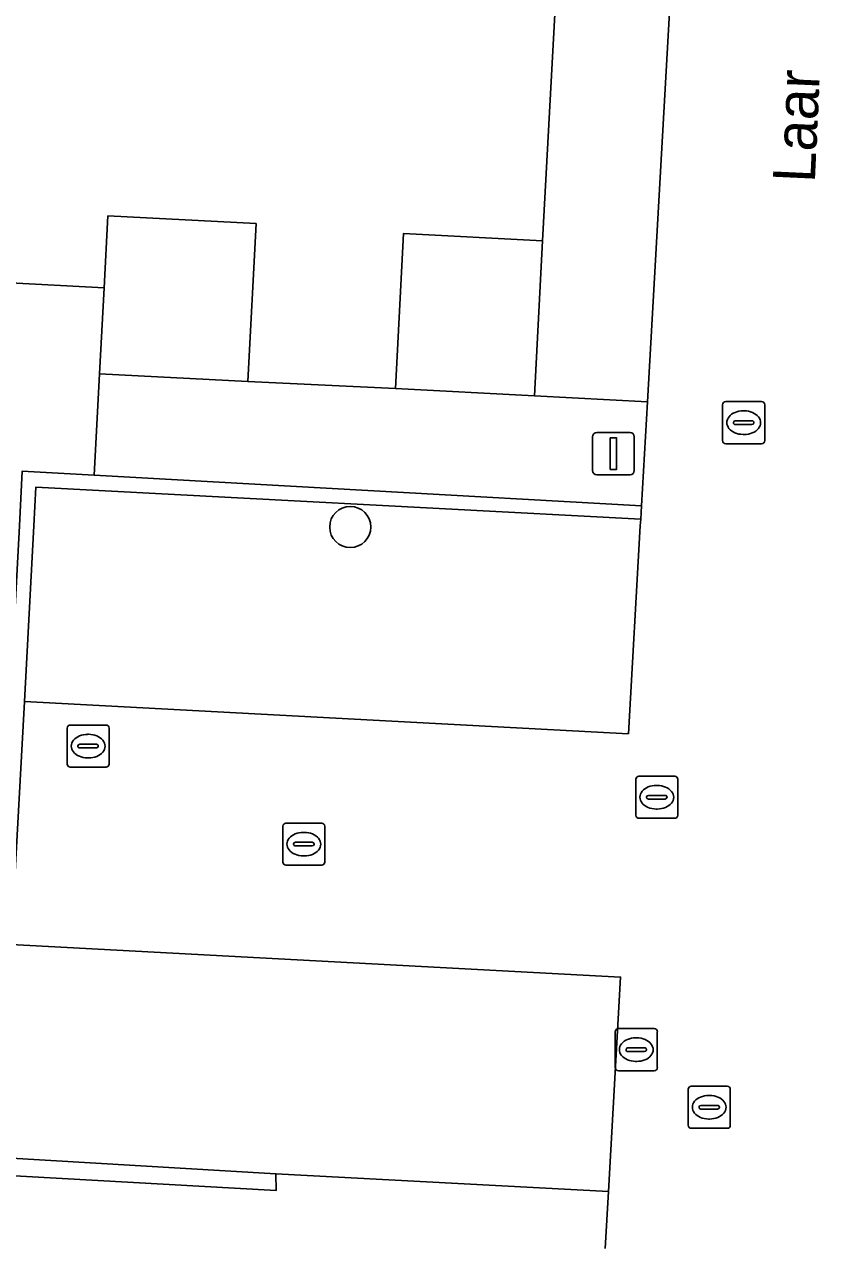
# Model space of a CAD drawing. Extents: x 162989 to 165008, y 383432 to 384338.
# Drawn here: x 164374.28 to 164393.18, y 383732.86 to 383761.91 of the extents above; entities that cross this region are included whole.
import ezdxf

# ---------------------------------------------------------------- set-up
doc = ezdxf.new("R2010")
doc.units = 0
for name, color, linetype in [('IMGEO_Boom', 7, 'Continuous'), ('IMGEO_Erf', 7, 'Continuous'), ('IMGEO_Kolk', 7, 'Continuous'), ('IMGEO_Lichtmast', 7, 'Continuous'), ('IMGEO_Muur', 7, 'Continuous'), ('IMGEO_Openbare_ruimte_label', 7, 'Continuous'), ('IMGEO_Pand', 7, 'Continuous'), ('IMGEO_Parkeervlak_open', 7, 'Continuous'), ('IMGEO_Rijbaan_lokaal_open', 7, 'Continuous'), ('IMGEO_Rioolput', 7, 'Continuous'), ('IMGEO_Voetpad_open', 7, 'Continuous')]:
    doc.layers.add(name, color=color, linetype=linetype)

msp = doc.modelspace()

# ---------------------------------------------------------------- linework, layer by layer
at = {"layer": 'IMGEO_Boom'}
msp.add_circle((164382.025, 383749.973), 0.489, dxfattribs=at)
at = {"layer": 'IMGEO_Erf'}
msp.add_lwpolyline([(164338.954, 383779.15), (164340.574, 383761.047), (164341.041, 383761.02), (164341.057, 383761.347), (164344.41, 383761.187), (164344.227, 383757.356), (164359.698, 383756.531), (164376.176, 383755.653), (164376.265, 383757.362), (164379.789, 383757.178), (164379.593, 383753.429), (164383.099, 383753.264), (164383.291, 383756.943), (164386.595, 383756.77), (164386.971, 383763.761), (164380.014, 383764.125), (164375.487, 383764.362), (164371.004, 383764.596), (164366.286, 383764.843), (164365.169, 383763.615), (164364.21, 383764.811), (164364.384, 383768.117)], dxfattribs=at)
at = {"layer": 'IMGEO_Kolk'}
for p, q in [((164390.872, 383752.025), (164390.872, 383752.877)), ((164390.947, 383752.951), (164391.799, 383752.951)), ((164391.873, 383752.877), (164391.873, 383752.025)), ((164391.174, 383752.494), (164391.572, 383752.494)), ((164391.36, 383752.731), (164391.385, 383752.731)), ((164391.131, 383752.445), (164391.131, 383752.457)), ((164391.569, 383752.408), (164391.171, 383752.408)), ((164391.615, 383752.457), (164391.615, 383752.445)), ((164391.799, 383751.951), (164390.947, 383751.951)), ((164391.383, 383752.171), (164391.358, 383752.171)), ((164380.496, 383742.942), (164381.348, 383742.942)), ((164380.421, 383742.016), (164380.421, 383742.868)), ((164380.909, 383742.722), (164380.934, 383742.722)), ((164381.422, 383742.868), (164381.422, 383742.016)), ((164380.68, 383742.436), (164380.68, 383742.448)), ((164381.118, 383742.399), (164380.72, 383742.399)), ((164380.723, 383742.485), (164381.121, 383742.485)), ((164381.164, 383742.448), (164381.164, 383742.436)), ((164380.932, 383742.162), (164380.907, 383742.162)), ((164381.348, 383741.942), (164380.496, 383741.942)), ((164390.053, 383735.768), (164390.053, 383736.62)), ((164390.128, 383736.694), (164390.98, 383736.694)), ((164391.054, 383736.62), (164391.054, 383735.768)), ((164390.355, 383736.237), (164390.753, 383736.237)), ((164390.541, 383736.474), (164390.566, 383736.474)), ((164390.312, 383736.188), (164390.312, 383736.2)), ((164390.75, 383736.151), (164390.352, 383736.151)), ((164390.796, 383736.2), (164390.796, 383736.188)), ((164390.98, 383735.694), (164390.128, 383735.694)), ((164390.564, 383735.914), (164390.539, 383735.914))]:
    msp.add_line(p, q, dxfattribs=at)
for points in [[(164390.872, 383752.025), (164390.872, 383752.877)], [(164390.947, 383752.951), (164391.799, 383752.951)], [(164391.873, 383752.877), (164391.873, 383752.025)], [(164391.799, 383751.951), (164390.947, 383751.951)], [(164380.496, 383742.942), (164381.348, 383742.942)], [(164380.421, 383742.016), (164380.421, 383742.868)], [(164381.422, 383742.868), (164381.422, 383742.016)], [(164381.348, 383741.942), (164380.496, 383741.942)], [(164390.053, 383735.768), (164390.053, 383736.62)], [(164390.128, 383736.694), (164390.98, 383736.694)], [(164391.054, 383736.62), (164391.054, 383735.768)], [(164390.98, 383735.694), (164390.128, 383735.694)]]:
    msp.add_lwpolyline(points, dxfattribs=at)
for centre, radius, start, end in [((164390.949, 383752.875), 0.0765, 91.552, 178.448), ((164390.949, 383752.875), 0.0765, 91.552, 178.448), ((164391.797, 383752.875), 0.0765, 1.552, 88.448), ((164391.797, 383752.875), 0.0765, 1.552, 88.448), ((164391.171, 383752.454), 0.0403, 85.8775, 175.7526), ((164391.576, 383752.456), 0.0386, 1.7309, 96.639), ((164391.168, 383752.444), 0.0366, 178.938, 274.7102), ((164391.572, 383752.451), 0.043, 264.8664, 352.4533), ((164390.949, 383752.027), 0.0765, 181.552, 268.448), ((164390.949, 383752.027), 0.0765, 181.552, 268.448), ((164391.797, 383752.027), 0.0765, 271.552, 358.448), ((164391.797, 383752.027), 0.0765, 271.552, 358.448), ((164380.498, 383742.866), 0.0765, 91.552, 178.448), ((164380.498, 383742.866), 0.0765, 91.552, 178.448), ((164381.346, 383742.866), 0.0765, 1.552, 88.448), ((164381.346, 383742.866), 0.0765, 1.552, 88.448), ((164380.72, 383742.445), 0.0403, 85.8775, 175.7526), ((164380.717, 383742.435), 0.0366, 178.938, 274.7102), ((164381.121, 383742.442), 0.043, 264.8664, 352.4533), ((164381.125, 383742.447), 0.0386, 1.7309, 96.639), ((164380.498, 383742.018), 0.0765, 181.552, 268.448), ((164380.498, 383742.018), 0.0765, 181.552, 268.448), ((164381.346, 383742.018), 0.0765, 271.552, 358.448), ((164381.346, 383742.018), 0.0765, 271.552, 358.448), ((164390.13, 383736.618), 0.0765, 91.552, 178.448), ((164390.13, 383736.618), 0.0765, 91.552, 178.448), ((164390.978, 383736.618), 0.0765, 1.552, 88.448), ((164390.978, 383736.618), 0.0765, 1.552, 88.448), ((164390.352, 383736.197), 0.0403, 85.8775, 175.7526), ((164390.757, 383736.199), 0.0386, 1.7309, 96.639), ((164390.349, 383736.187), 0.0366, 178.938, 274.7102), ((164390.753, 383736.194), 0.043, 264.8664, 352.4533), ((164390.13, 383735.77), 0.0765, 181.552, 268.448), ((164390.13, 383735.77), 0.0765, 181.552, 268.448), ((164390.978, 383735.77), 0.0765, 271.552, 358.448), ((164390.978, 383735.77), 0.0765, 271.552, 358.448)]:
    msp.add_arc(centre, radius, start, end, dxfattribs=at)
for centre, major_axis, ratio, start_param, end_param in [((164391.359, 383752.451), (-0.387, 0.002), 0.722429, 4.712389, 7.853982), ((164391.384, 383752.451), (-0.39, 0.002), 0.717154, 1.570796, 4.712389), ((164380.908, 383742.442), (-0.387, 0.002), 0.722429, 4.712389, 7.853982), ((164380.933, 383742.442), (-0.39, 0.002), 0.717154, 1.570796, 4.712389), ((164390.54, 383736.194), (-0.387, 0.002), 0.722429, 4.712389, 7.853982), ((164390.565, 383736.194), (-0.39, 0.002), 0.717154, 1.570796, 4.712389)]:
    msp.add_ellipse(centre, major_axis=major_axis, ratio=ratio, start_param=start_param, end_param=end_param, dxfattribs=at)
at = {"layer": 'IMGEO_Lichtmast'}
for p, q in [((164387.884, 383752.214), (164388.674, 383752.214)), ((164388.674, 383752.214), (164387.884, 383752.214)), ((164387.784, 383751.314), (164387.784, 383752.114)), ((164387.784, 383752.114), (164387.784, 383751.314)), ((164388.774, 383752.114), (164388.774, 383751.314)), ((164388.774, 383751.314), (164388.774, 383752.114)), ((164388.674, 383751.214), (164387.884, 383751.214)), ((164387.884, 383751.214), (164388.674, 383751.214))]:
    msp.add_line(p, q, dxfattribs=at)
msp.add_lwpolyline([(164388.204, 383752.089), (164388.354, 383752.089), (164388.354, 383751.339), (164388.204, 383751.339), (164388.204, 383752.089)], dxfattribs=at)
for centre, start, end in [((164387.884, 383752.114), 90, 180), ((164387.884, 383752.114), 90, 180), ((164388.674, 383752.114), 0, 90), ((164388.674, 383752.114), 360, 90), ((164387.884, 383751.314), 180, 270), ((164387.884, 383751.314), 180, 270), ((164388.674, 383751.314), 270, 0), ((164388.674, 383751.314), 270, 0)]:
    msp.add_arc(centre, 0.1, start, end, dxfattribs=at)
at = {"layer": 'IMGEO_Muur'}
msp.add_lwpolyline([(164373.97, 383740.056), (164374.284, 383745.828), (164374.508, 383750), (164374.557, 383750.921), (164388.926, 383750.156), (164388.944, 383750.472), (164375.943, 383751.205), (164374.233, 383751.301), (164374.163, 383750), (164373.331, 383734.608), (164380.268, 383734.219), (164380.258, 383734.614), (164373.696, 383734.999)], close=True, dxfattribs=at)
at = {"layer": 'IMGEO_Pand'}
for points in [[(164376.176, 383755.653), (164376.069, 383753.614), (164379.593, 383753.429), (164379.789, 383757.178), (164376.265, 383757.362)], [(164386.595, 383756.77), (164383.291, 383756.943), (164383.099, 383753.264), (164386.403, 383753.091)]]:
    msp.add_lwpolyline(points, close=True, dxfattribs=at)
at = {"layer": 'IMGEO_Parkeervlak_open'}
for points in [[(164389.086, 383752.947), (164389.891, 383767.111), (164390.137, 383771.43), (164387.39, 383771.574), (164386.971, 383763.761), (164386.595, 383756.77), (164386.403, 383753.091)], [(164388.926, 383750.156), (164374.557, 383750.921), (164374.508, 383750), (164374.284, 383745.828), (164388.636, 383745.064), (164388.917, 383750)], [(164388.158, 383734.193), (164388.449, 383739.285), (164373.97, 383740.056), (164373.696, 383734.999), (164380.258, 383734.614)]]:
    msp.add_lwpolyline(points, close=True, dxfattribs=at)
at = {"layer": 'IMGEO_Rijbaan_lokaal_open'}
msp.add_lwpolyline([(164389.891, 383767.111), (164389.086, 383752.947), (164388.944, 383750.472), (164388.926, 383750.156), (164388.917, 383750), (164388.636, 383745.064), (164374.284, 383745.828), (164373.97, 383740.056), (164388.449, 383739.285), (164388.158, 383734.193), (164388.081, 383732.843)], dxfattribs=at)
at = {"layer": 'IMGEO_Rioolput'}
for p, q in [((164375.371, 383745.27), (164376.223, 383745.27)), ((164375.296, 383744.344), (164375.296, 383745.196)), ((164375.784, 383745.05), (164375.809, 383745.05)), ((164376.297, 383745.196), (164376.297, 383744.344)), ((164375.555, 383744.764), (164375.555, 383744.776)), ((164375.993, 383744.727), (164375.595, 383744.727)), ((164375.598, 383744.813), (164375.996, 383744.813)), ((164376.039, 383744.776), (164376.039, 383744.764)), ((164375.807, 383744.49), (164375.782, 383744.49)), ((164376.223, 383744.27), (164375.371, 383744.27)), ((164388.808, 383743.13), (164388.808, 383743.982)), ((164388.883, 383744.056), (164389.735, 383744.056)), ((164389.296, 383743.836), (164389.321, 383743.836)), ((164389.809, 383743.982), (164389.809, 383743.13)), ((164389.067, 383743.55), (164389.067, 383743.562)), ((164389.505, 383743.513), (164389.107, 383743.513)), ((164389.11, 383743.599), (164389.508, 383743.599)), ((164389.551, 383743.562), (164389.551, 383743.55)), ((164389.319, 383743.276), (164389.294, 383743.276)), ((164389.735, 383743.056), (164388.883, 383743.056)), ((164388.32, 383737.136), (164388.32, 383737.988)), ((164388.395, 383738.062), (164389.247, 383738.062)), ((164389.321, 383737.988), (164389.321, 383737.136)), ((164388.808, 383737.842), (164388.833, 383737.842)), ((164388.579, 383737.556), (164388.579, 383737.568)), ((164389.017, 383737.519), (164388.619, 383737.519)), ((164388.622, 383737.605), (164389.02, 383737.605)), ((164389.063, 383737.568), (164389.063, 383737.556)), ((164388.831, 383737.282), (164388.806, 383737.282)), ((164389.247, 383737.062), (164388.395, 383737.062))]:
    msp.add_line(p, q, dxfattribs=at)
for points in [[(164375.371, 383745.27), (164376.223, 383745.27)], [(164375.296, 383744.344), (164375.296, 383745.196)], [(164376.297, 383745.196), (164376.297, 383744.344)], [(164376.223, 383744.27), (164375.371, 383744.27)], [(164388.808, 383743.13), (164388.808, 383743.982)], [(164388.883, 383744.056), (164389.735, 383744.056)], [(164389.809, 383743.982), (164389.809, 383743.13)], [(164389.735, 383743.056), (164388.883, 383743.056)], [(164388.32, 383737.136), (164388.32, 383737.988)], [(164388.395, 383738.062), (164389.247, 383738.062)], [(164389.321, 383737.988), (164389.321, 383737.136)], [(164389.247, 383737.062), (164388.395, 383737.062)]]:
    msp.add_lwpolyline(points, dxfattribs=at)
for centre, radius, start, end in [((164375.373, 383745.194), 0.0765, 91.552, 178.448), ((164375.373, 383745.194), 0.0765, 91.552, 178.448), ((164376.221, 383745.194), 0.0765, 1.552, 88.448), ((164376.221, 383745.194), 0.0765, 1.552, 88.448), ((164375.595, 383744.773), 0.0403, 85.8775, 175.7526), ((164375.592, 383744.763), 0.0366, 178.938, 274.7102), ((164375.996, 383744.77), 0.043, 264.8664, 352.4533), ((164376, 383744.775), 0.0386, 1.7309, 96.639), ((164375.373, 383744.346), 0.0765, 181.552, 268.448), ((164375.373, 383744.346), 0.0765, 181.552, 268.448), ((164376.221, 383744.346), 0.0765, 271.552, 358.448), ((164376.221, 383744.346), 0.0765, 271.552, 358.448), ((164388.885, 383743.98), 0.0765, 91.552, 178.448), ((164388.885, 383743.98), 0.0765, 91.552, 178.448), ((164389.733, 383743.98), 0.0765, 1.552, 88.448), ((164389.733, 383743.98), 0.0765, 1.552, 88.448), ((164389.107, 383743.559), 0.0403, 85.8775, 175.7526), ((164389.104, 383743.549), 0.0366, 178.938, 274.7102), ((164389.508, 383743.556), 0.043, 264.8664, 352.4533), ((164389.512, 383743.561), 0.0386, 1.7309, 96.639), ((164388.885, 383743.132), 0.0765, 181.552, 268.448), ((164388.885, 383743.132), 0.0765, 181.552, 268.448), ((164389.733, 383743.132), 0.0765, 271.552, 358.448), ((164389.733, 383743.132), 0.0765, 271.552, 358.448), ((164388.397, 383737.986), 0.0765, 91.552, 178.448), ((164388.397, 383737.986), 0.0765, 91.552, 178.448), ((164389.245, 383737.986), 0.0765, 1.552, 88.448), ((164389.245, 383737.986), 0.0765, 1.552, 88.448), ((164388.619, 383737.565), 0.0403, 85.8775, 175.7526), ((164388.616, 383737.555), 0.0366, 178.938, 274.7102), ((164389.02, 383737.562), 0.043, 264.8664, 352.4533), ((164389.024, 383737.567), 0.0386, 1.7309, 96.639), ((164388.397, 383737.138), 0.0765, 181.552, 268.448), ((164388.397, 383737.138), 0.0765, 181.552, 268.448), ((164389.245, 383737.138), 0.0765, 271.552, 358.448), ((164389.245, 383737.138), 0.0765, 271.552, 358.448)]:
    msp.add_arc(centre, radius, start, end, dxfattribs=at)
for centre, major_axis, ratio, start_param, end_param in [((164375.783, 383744.77), (-0.387, 0.002), 0.722429, 4.712389, 7.853982), ((164375.808, 383744.77), (-0.39, 0.002), 0.717154, 1.570796, 4.712389), ((164389.295, 383743.556), (-0.387, 0.002), 0.722429, 4.712389, 7.853982), ((164389.32, 383743.556), (-0.39, 0.002), 0.717154, 1.570796, 4.712389), ((164388.807, 383737.562), (-0.387, 0.002), 0.722429, 4.712389, 7.853982), ((164388.832, 383737.562), (-0.39, 0.002), 0.717154, 1.570796, 4.712389)]:
    msp.add_ellipse(centre, major_axis=major_axis, ratio=ratio, start_param=start_param, end_param=end_param, dxfattribs=at)
at = {"layer": 'IMGEO_Voetpad_open'}
for points in [[(164374.233, 383751.301), (164375.943, 383751.205), (164376.069, 383753.614), (164376.176, 383755.653), (164359.698, 383756.531)], [(164388.081, 383732.843), (164388.158, 383734.193), (164380.258, 383734.614), (164380.268, 383734.219), (164373.331, 383734.608)]]:
    msp.add_lwpolyline(points, dxfattribs=at)
msp.add_lwpolyline([(164389.086, 383752.947), (164386.403, 383753.091), (164383.099, 383753.264), (164379.593, 383753.429), (164376.069, 383753.614), (164375.943, 383751.205), (164388.944, 383750.472)], close=True, dxfattribs=at)

# ---------------------------------------------------------------- texts
at = {"layer": 'IMGEO_Openbare_ruimte_label'}
msp.add_text('Laar', height=1, rotation=87.3636, dxfattribs=at).set_placement((164393.063, 383758.136))

doc.saveas('drawing.dxf')
